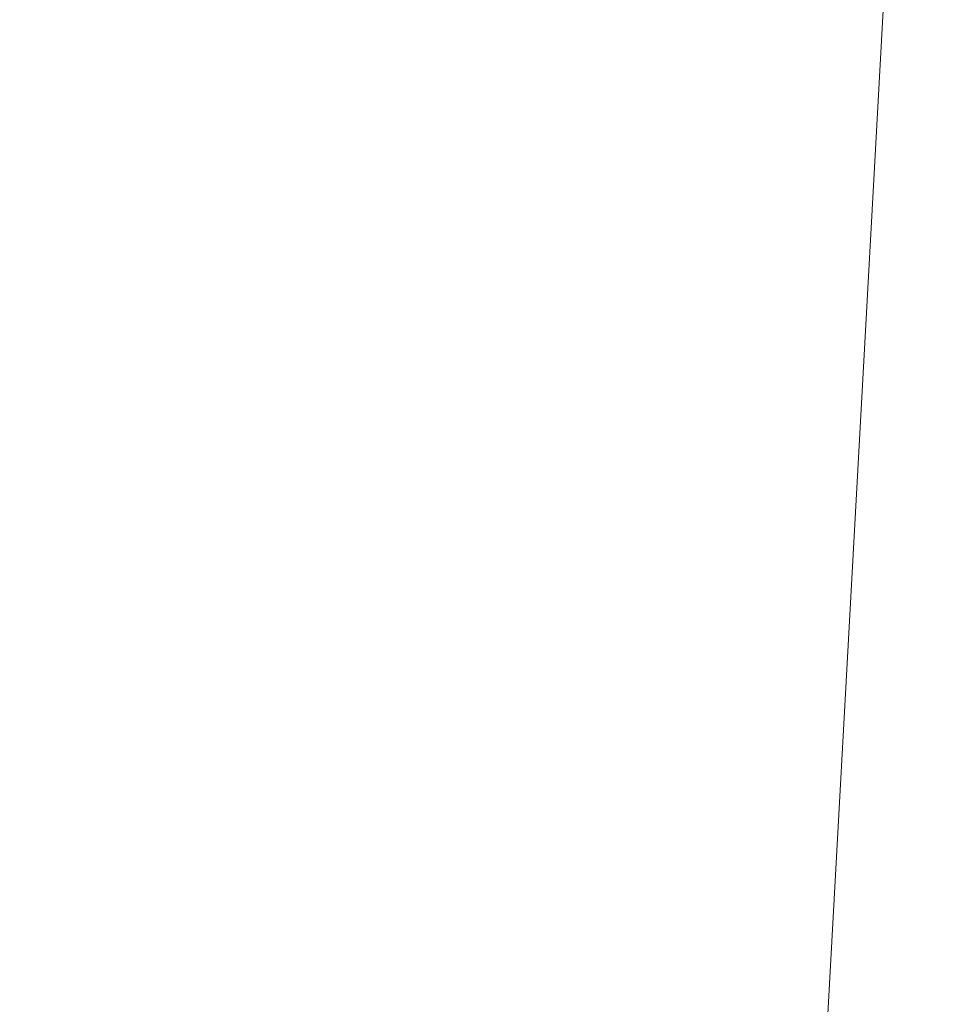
# Model space of a CAD drawing. Header units: metres. Extents: x 250001 to 257773, y 598992 to 609118.
# Tile 708 of 1056: x 254966.99 to 254968.66, y 601319.47 to 601321.22. Entities that reach past the tile are written whole.
import ezdxf

# ---------------------------------------------------------------- set-up
doc = ezdxf.new("R2010")
doc.units = ezdxf.units.M
for name, color, linetype, lineweight in [('B-WE-GW-GRONDWERKLIJN_KRUIN-G', 252, 'Continuous', 18), ('N-WE-VH-VERHARDING_ASFALT-A', 252, 'Continuous', 18), ('X-XX-AL-REFERENTIE-G', 7, 'Continuous', 18)]:
    doc.layers.add(name, color=color, linetype=linetype, lineweight=lineweight)

# ---------------------------------------------------------------- blocks, each defined once
blk = doc.blocks.new('BS2021-132-Xref-inmeting-2d-20210906')
at = {"layer": 'B-WE-GW-GRONDWERKLIJN_KRUIN-G'}
blk.add_lwpolyline([(254957.0158, 601296.884), (254956.9886, 601301.315), (254957.1299, 601302.9108), (254957.1953, 601303.2235), (254957.3318, 601303.5122), (254957.532, 601303.7611), (254959.3784, 601305.5717), (254963.7654, 601307.9412), (254964.9413, 601309.1026), (254965.824, 601310.3648), (254966.4345, 601311.4703), (254967.0391, 601312.6922), (254968.3049, 601317.1957), (254968.6285, 601323.0478), (254968.4802, 601326.9748), (254967.2625, 601332.2538), (254966.1161, 601336.196), (254964.9697, 601340.1381)], dxfattribs=at)

msp = doc.modelspace()

# ---------------------------------------------------------------- hatches: boundary and pattern name
at = {"layer": 'N-WE-VH-VERHARDING_ASFALT-A'}
h = msp.add_hatch(dxfattribs=at)
h.set_pattern_fill('AVH-ASFALT-SO', color=256, pattern_type=2)
h.set_pattern_definition([(60, (0, 0), (-0.4330127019, 0.25), []), (120, (0, 0), (-0.4330127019, -0.25), [])])
edge = h.paths.add_edge_path()
edge.add_line((254974.4441, 601329.5966), (254970.381, 601340.6879))
edge.add_line((254970.381, 601340.6879), (254965.5513, 601349.572))
edge.add_line((254965.5513, 601349.572), (254966.6147, 601346.6628))
edge.add_line((254966.6147, 601346.6628), (254968.2995, 601342.0537))
edge.add_line((254968.2995, 601342.0537), (254969.8391, 601337.8706))
edge.add_line((254969.8391, 601337.8706), (254971.3787, 601333.6876))
edge.add_line((254971.3787, 601333.6876), (254972.9183, 601329.5046))
edge.add_line((254972.9183, 601329.5046), (254973.1798, 601328.2845))
edge.add_line((254973.1798, 601328.2845), (254973.5864, 601325.9606))
edge.add_line((254973.5864, 601325.9606), (254973.6445, 601323.9272))
edge.add_line((254973.6445, 601323.9272), (254973.4702, 601321.7195))
edge.add_line((254973.4702, 601321.7195), (254972.8312, 601318.2336))
edge.add_line((254972.8312, 601318.2336), (254971.8048, 601313.5471))
edge.add_line((254971.8048, 601313.5471), (254970.7784, 601308.8605))
edge.add_line((254970.7784, 601308.8605), (254969.7434, 601304.135))
edge.add_line((254969.7434, 601304.135), (254973.327, 601313.5871))
edge.add_line((254973.327, 601313.5871), (254975.0074, 601321.2065))
edge.add_arc((254960.3594, 601324.437), 15, 347.56298, 380.11927)

# ---------------------------------------------------------------- block references
at = {"layer": 'X-XX-AL-REFERENTIE-G'}
msp.add_blockref('BS2021-132-Xref-inmeting-2d-20210906', (0, 0), dxfattribs=at)

doc.saveas('drawing.dxf')
